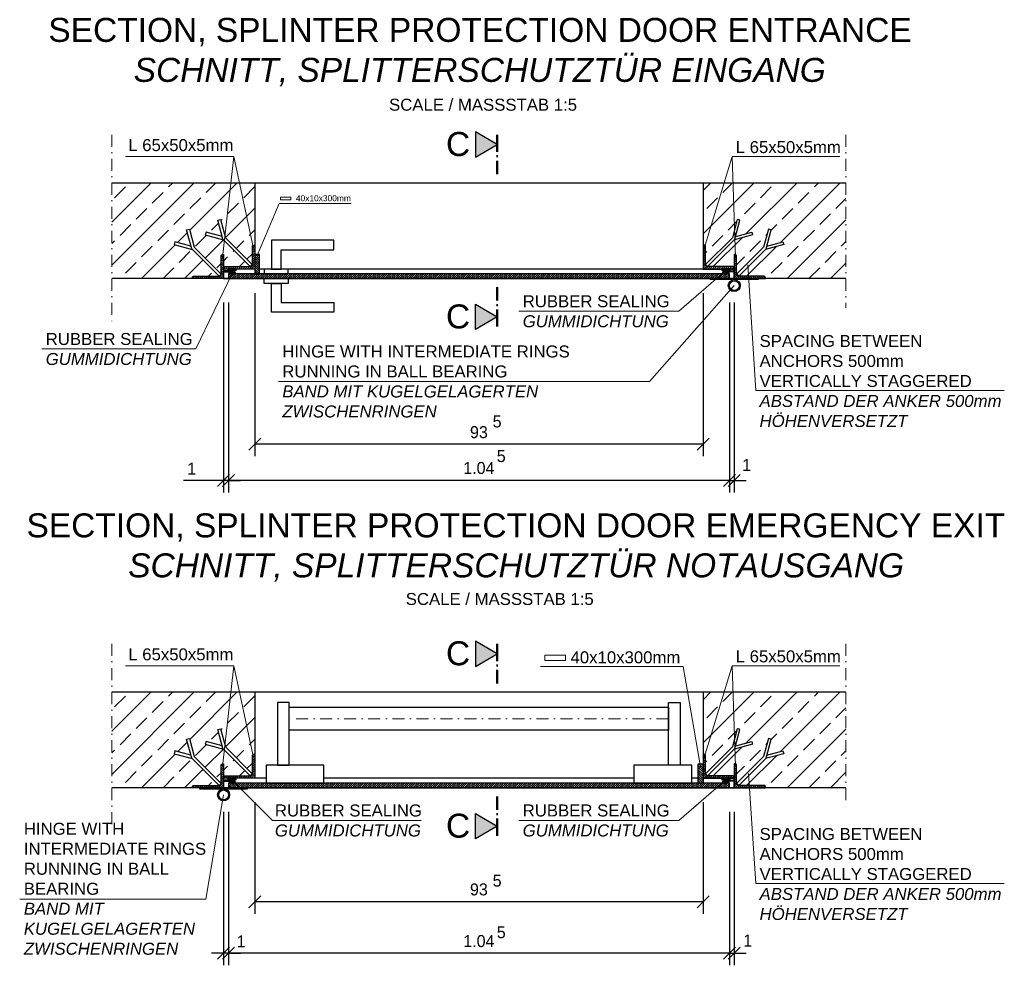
# Model space of a CAD drawing. Header units: millimetres. Extents: x -6179 to 18141, y -8419 to 8561.
# Tile 579 of 579: x 15046 to 17099, y -1994 to -23. Entities that reach past the tile are written whole.
import ezdxf

# ---------------------------------------------------------------- set-up
doc = ezdxf.new("R2010")
doc.units = ezdxf.units.MM
doc.linetypes.add('ACAD_ISO10W100', pattern=[18, 12, -3, 0, -3])
doc.linetypes.add('DASHDOT', pattern=[1, 0.5, -0.25, 0, -0.25])
doc.layers.add('Bemaßung', color=7, linetype='Continuous', lineweight=9)
doc.layers.add('Dübel', color=7, linetype='Continuous', lineweight=9)
for name, color, linetype in [('Beschriftung', 7, 'Continuous'), ('POL_Bema', 7, 'Continuous'), ('Text', 7, 'Continuous')]:
    doc.layers.add(name, color=color, linetype=linetype)
doc.styles.add('Arial_Standard', font='arial.ttf')
doc.styles.add('LBB3.5M1000', font='isocp.shx', dxfattribs={"height": 3.5})
doc.dimstyles.new('DIN', dxfattribs={"dimtxt": 2.5, "dimasz": 2.5, "dimexe": 1.25, "dimexo": 0.625, "dimtad": 1, "dimtih": 1, "dimdec": 4, "dimdsep": 46, "dimlunit": 6, "dimtxsty": 'Standard', "dimcen": 2.5, "dimadec": 0, "dimazin": 0, "dimtfac": 1, "dimtdec": 4, "dimtmove": 0, "dimatfit": 3, "dimfxl": 0, "dimtvp": 1, "dimtolj": 1, "dimtzin": 0, "dimarcsym": 0})
pattern_1 = [(315, (17467.4546, 3915.0405), (2.245064, 2.245064), [])]
pattern_2 = [(45, (17467.4546, 3915.0405), (-2.245064, 2.245064), [])]
pattern_3 = [(135, (0, 122.7399), (-1.12253202, -1.12253202), [])]
pattern_4 = [(315, (17467.4546, 2853.5145), (2.245064, 2.245064), [])]
pattern_5 = [(45, (17467.4546, 2853.5145), (-2.245064, 2.245064), [])]
pattern_6 = [(135, (0, -938.7861), (-1.12253202, -1.12253202), [])]

# ---------------------------------------------------------------- blocks, each defined once
blk = doc.blocks.new('_Oblique')
at = {"layer": 'POL_Bema', "color": 0, "lineweight": -2}
blk.add_line((-0.5, -0.5), (0.5, 0.5), dxfattribs=at)
blk = doc.blocks.new('*D87')
at = {"layer": 'Bemaßung', "color": 0, "lineweight": -2}
for p, q in [((15536.2, -592.3), (15536.2, -932.3)), ((16471.2, -592.3), (16471.2, -932.3)), ((16471.2, -907.3), (15536.2, -907.3))]:
    blk.add_line(p, q, dxfattribs=at)
at = {"layer": 'DEFPOINTS', "color": 0}
for p in [(15536.2, -542.3), (16471.2, -542.3), (15536.2, -907.3)]:
    blk.add_point(p, dxfattribs=at)
at = {"layer": 'Bemaßung', "color": 0, "lineweight": -2, "xscale": 25, "yscale": 25, "zscale": 25, "rotation": 180}
blk.add_blockref('_Oblique', (15536.2, -907.3), dxfattribs=at)
at = {"layer": 'Bemaßung', "color": 0, "lineweight": -2, "xscale": 25, "yscale": 25, "zscale": 25}
blk.add_blockref('_Oblique', (16471.2, -907.3), dxfattribs=at)
at = {"layer": 'Bemaßung', "color": 0, "insert": (16003.7, -882.4), "char_height": 25, "attachment_point": 5}
blk.add_mtext('\\A1;93', dxfattribs=at)
blk = doc.blocks.new('*D88')
at = {"layer": 'Bemaßung', "color": 0, "lineweight": -2}
for p, q in [((15481.2, -612.3), (15481.2, -1008.2)), ((16526.2, -612.3), (16526.2, -1008.2)), ((16526.2, -983.2), (15481.2, -983.2))]:
    blk.add_line(p, q, dxfattribs=at)
at = {"layer": 'DEFPOINTS', "color": 0}
for p in [(15481.2, -562.3), (16526.2, -562.3), (15481.2, -983.2)]:
    blk.add_point(p, dxfattribs=at)
at = {"layer": 'Bemaßung', "color": 0, "lineweight": -2, "xscale": 25, "yscale": 25, "zscale": 25, "rotation": 180}
blk.add_blockref('_Oblique', (15481.2, -983.2), dxfattribs=at)
at = {"layer": 'Bemaßung', "color": 0, "lineweight": -2, "xscale": 25, "yscale": 25, "zscale": 25}
blk.add_blockref('_Oblique', (16526.2, -983.2), dxfattribs=at)
at = {"layer": 'Bemaßung', "color": 0, "insert": (16003.7, -957.1), "char_height": 25, "attachment_point": 5}
blk.add_mtext('\\A1;1.04', dxfattribs=at)
blk = doc.blocks.new('*D89')
at = {"layer": 'Bemaßung', "color": 0, "lineweight": -2}
for p, q in [((15471.2, -612.3), (15471.2, -1008.2)), ((15481.2, -612.3), (15481.2, -1008.2)), ((15471.2, -983.2), (15387.9, -983.2)), ((15481.2, -983.2), (15471.2, -983.2)), ((15481.2, -983.2), (15506.2, -983.2))]:
    blk.add_line(p, q, dxfattribs=at)
at = {"layer": 'DEFPOINTS', "color": 0}
for p in [(15471.2, -562.3), (15481.2, -562.3), (15471.2, -983.2)]:
    blk.add_point(p, dxfattribs=at)
at = {"layer": 'Bemaßung', "color": 0, "lineweight": -2, "xscale": 25, "yscale": 25, "zscale": 25}
blk.add_blockref('_Oblique', (15471.2, -983.2), dxfattribs=at)
at = {"layer": 'Bemaßung', "color": 0, "lineweight": -2, "xscale": 25, "yscale": 25, "zscale": 25, "rotation": 180}
blk.add_blockref('_Oblique', (15481.2, -983.2), dxfattribs=at)
at = {"layer": 'Bemaßung', "color": 0, "insert": (15404.6, -958.2), "char_height": 25, "attachment_point": 5}
blk.add_mtext('\\A1;1', dxfattribs=at)
blk = doc.blocks.new('*D90')
at = {"layer": 'Bemaßung', "color": 0, "lineweight": -2}
for p, q in [((16526.2, -612.3), (16526.2, -1008.2)), ((16536.2, -612.3), (16536.2, -1008.2)), ((16526.2, -983.2), (16501.2, -983.2)), ((16526.2, -983.2), (16536.2, -983.2)), ((16536.2, -983.2), (16561.2, -983.2))]:
    blk.add_line(p, q, dxfattribs=at)
at = {"layer": 'DEFPOINTS', "color": 0}
for p in [(16526.2, -562.3), (16536.2, -562.3), (16536.2, -983.2)]:
    blk.add_point(p, dxfattribs=at)
at = {"layer": 'Bemaßung', "color": 0, "lineweight": -2, "xscale": 25, "yscale": 25, "zscale": 25}
blk.add_blockref('_Oblique', (16526.2, -983.2), dxfattribs=at)
at = {"layer": 'Bemaßung', "color": 0, "lineweight": -2, "xscale": 25, "yscale": 25, "zscale": 25, "rotation": 180}
blk.add_blockref('_Oblique', (16536.2, -983.2), dxfattribs=at)
at = {"layer": 'Bemaßung', "color": 0, "insert": (16562, -950.8), "char_height": 25, "attachment_point": 5}
blk.add_mtext('\\A1;1', dxfattribs=at)
blk = doc.blocks.new('*D92')
at = {"layer": 'Bemaßung', "color": 0, "lineweight": -2}
for p, q in [((15536.2, -1653.8), (15536.2, -1886.2)), ((16471.2, -1653.8), (16471.2, -1886.2)), ((16471.2, -1861.2), (15536.2, -1861.2))]:
    blk.add_line(p, q, dxfattribs=at)
at = {"layer": 'DEFPOINTS', "color": 0}
for p in [(15536.2, -1603.8), (16471.2, -1603.8), (15536.2, -1861.2)]:
    blk.add_point(p, dxfattribs=at)
at = {"layer": 'Bemaßung', "color": 0, "lineweight": -2, "xscale": 25, "yscale": 25, "zscale": 25, "rotation": 180}
blk.add_blockref('_Oblique', (15536.2, -1861.2), dxfattribs=at)
at = {"layer": 'Bemaßung', "color": 0, "lineweight": -2, "xscale": 25, "yscale": 25, "zscale": 25}
blk.add_blockref('_Oblique', (16471.2, -1861.2), dxfattribs=at)
at = {"layer": 'Bemaßung', "color": 0, "insert": (16003.7, -1835.5), "char_height": 25, "attachment_point": 5}
blk.add_mtext('\\A1;93', dxfattribs=at)
blk = doc.blocks.new('*D93')
at = {"layer": 'Bemaßung', "color": 0, "lineweight": -2}
for p, q in [((15481.2, -1673.8), (15481.2, -1993.5)), ((16526.2, -1673.8), (16526.2, -1993.5)), ((16526.2, -1968.5), (15481.2, -1968.5))]:
    blk.add_line(p, q, dxfattribs=at)
at = {"layer": 'DEFPOINTS', "color": 0}
for p in [(15481.2, -1623.8), (16526.2, -1623.8), (15481.2, -1968.5)]:
    blk.add_point(p, dxfattribs=at)
at = {"layer": 'Bemaßung', "color": 0, "lineweight": -2, "xscale": 25, "yscale": 25, "zscale": 25, "rotation": 180}
blk.add_blockref('_Oblique', (15481.2, -1968.5), dxfattribs=at)
at = {"layer": 'Bemaßung', "color": 0, "lineweight": -2, "xscale": 25, "yscale": 25, "zscale": 25}
blk.add_blockref('_Oblique', (16526.2, -1968.5), dxfattribs=at)
at = {"layer": 'Bemaßung', "color": 0, "insert": (16003.7, -1943.2), "char_height": 25, "attachment_point": 5}
blk.add_mtext('\\A1;1.04', dxfattribs=at)
blk = doc.blocks.new('*D94')
at = {"layer": 'Bemaßung', "color": 0, "lineweight": -2}
for p, q in [((15471.2, -1673.8), (15471.2, -1993.5)), ((15481.2, -1673.8), (15481.2, -1993.5)), ((15471.2, -1968.5), (15446.2, -1968.5)), ((15481.2, -1968.5), (15471.2, -1968.5)), ((15481.2, -1968.5), (15506.2, -1968.5))]:
    blk.add_line(p, q, dxfattribs=at)
at = {"layer": 'DEFPOINTS', "color": 0}
for p in [(15471.2, -1623.8), (15481.2, -1623.8), (15471.2, -1968.5)]:
    blk.add_point(p, dxfattribs=at)
at = {"layer": 'Bemaßung', "color": 0, "lineweight": -2, "xscale": 25, "yscale": 25, "zscale": 25}
blk.add_blockref('_Oblique', (15471.2, -1968.5), dxfattribs=at)
at = {"layer": 'Bemaßung', "color": 0, "lineweight": -2, "xscale": 25, "yscale": 25, "zscale": 25, "rotation": 180}
blk.add_blockref('_Oblique', (15481.2, -1968.5), dxfattribs=at)
at = {"layer": 'Bemaßung', "color": 0, "insert": (15507.9, -1943.7), "char_height": 25, "attachment_point": 5}
blk.add_mtext('\\A1;1', dxfattribs=at)
blk = doc.blocks.new('*D91')
at = {"layer": 'Bemaßung', "color": 0, "lineweight": -2}
for p, q in [((16526.2, -1673.8), (16526.2, -1993.5)), ((16536.2, -1673.8), (16536.2, -1993.5)), ((16526.2, -1968.5), (16501.2, -1968.5)), ((16526.2, -1968.5), (16536.2, -1968.5)), ((16536.2, -1968.5), (16561.2, -1968.5))]:
    blk.add_line(p, q, dxfattribs=at)
at = {"layer": 'DEFPOINTS', "color": 0}
for p in [(16526.2, -1623.8), (16536.2, -1623.8), (16536.2, -1968.5)]:
    blk.add_point(p, dxfattribs=at)
at = {"layer": 'Bemaßung', "color": 0, "lineweight": -2, "xscale": 25, "yscale": 25, "zscale": 25}
blk.add_blockref('_Oblique', (16526.2, -1968.5), dxfattribs=at)
at = {"layer": 'Bemaßung', "color": 0, "lineweight": -2, "xscale": 25, "yscale": 25, "zscale": 25, "rotation": 180}
blk.add_blockref('_Oblique', (16536.2, -1968.5), dxfattribs=at)
at = {"layer": 'Bemaßung', "color": 0, "insert": (16564.4, -1941.9), "char_height": 25, "attachment_point": 5}
blk.add_mtext('\\A1;1', dxfattribs=at)

msp = doc.modelspace()

# ---------------------------------------------------------------- hatches: boundary and pattern name
at = {"lineweight": 13}
h = msp.add_hatch(dxfattribs=at)
h.set_pattern_fill('ANSI33', color=256, scale=10, style=0)
h.set_pattern_definition([(45, (0, 122.74), (-44.90128, 44.90128), []), (45, (44.9, 122.74), (-44.90128, 44.90128), [31.75, -15.875])])
h.paths.add_polyline_path([(15369.62417, -485.27595), (15403.24211, -494.28384), (15394.23421, -460.66591), (15400.02976, -459.11299), (15410.17447, -496.97357), (15466.17461, -552.97371), (15461.93197, -557.21635), (15405.93183, -501.21621), (15368.07126, -491.0715)], flags=16)
h.paths.add_polyline_path([(15433.07126, -471.0715), (15434.62417, -465.27595), (15468.24211, -474.28384), (15459.23421, -440.66591), (15465.02976, -439.11299), (15475.17447, -476.97357), (15531.17461, -532.97371), (15526.93197, -537.21635), (15470.93183, -481.21621)], flags=16)
h.paths.add_polyline_path([(16637.82555, -485.27595), (16639.37847, -491.0715), (16601.51789, -501.21621), (16545.51776, -557.21635), (16541.27512, -552.97371), (16597.27525, -496.97357), (16607.41996, -459.11299), (16613.21552, -460.66591), (16604.20762, -494.28384)], flags=16)
h.paths.add_polyline_path([(16574.37847, -471.0715), (16536.51789, -481.21621), (16480.51776, -537.21635), (16476.27512, -532.97371), (16532.27525, -476.97357), (16542.41996, -439.11299), (16548.21552, -440.66591), (16539.20762, -474.28384), (16572.82555, -465.27595)], flags=16)
edge = h.paths.add_edge_path()
edge.add_line((15533.72486, -492.2666), (15536.22486, -492.2666))
edge.add_line((15536.22486, -492.2666), (15536.22486, -362.2666))
edge.add_line((15536.22486, -362.2666), (15238.25641, -362.2666))
edge.add_line((15238.25641, -362.2666), (15238.25641, -562.2666))
edge.add_line((15238.25641, -562.2666), (15406.22486, -562.2666))
edge.add_line((15406.22486, -562.2666), (15406.22486, -559.7666))
edge.add_arc((15408.72486, -559.7666), 2.5, 90, 180, ccw=False)
edge.add_line((15408.72486, -557.2666), (15461.22486, -557.2666))
edge.add_arc((15461.22486, -552.2666), 5, 270, 360)
edge.add_line((15466.22486, -552.2666), (15466.22486, -514.7666))
edge.add_arc((15468.72486, -514.7666), 2.5, 90, 180, ccw=False)
edge.add_line((15468.72486, -512.2666), (15471.22486, -512.2666))
edge.add_line((15471.22486, -512.2666), (15471.22486, -539.7666))
edge.add_arc((15473.72486, -539.7666), 2.5, 90, 180, ccw=False)
edge.add_line((15473.72486, -537.2666), (15526.22486, -537.2666))
edge.add_arc((15526.22486, -532.2666), 5, 270, 360)
edge.add_line((15531.22486, -532.2666), (15531.22486, -494.7666))
edge.add_arc((15533.72486, -494.7666), 2.5, 90, 180, ccw=False)
edge = h.paths.add_edge_path()
edge.add_line((16471.22486, -492.2666), (16473.72486, -492.2666))
edge.add_arc((16473.72486, -494.7666), 2.5, 0, 90, ccw=False)
edge.add_line((16476.22486, -494.7666), (16476.22486, -532.2666))
edge.add_arc((16481.22486, -532.2666), 5, 180, 270)
edge.add_line((16481.22486, -537.2666), (16533.72486, -537.2666))
edge.add_arc((16533.72486, -539.7666), 2.5, 0, 90, ccw=False)
edge.add_line((16536.22486, -539.7666), (16536.22486, -512.2666))
edge.add_line((16536.22486, -512.2666), (16538.72486, -512.2666))
edge.add_arc((16538.72486, -514.7666), 2.5, 0, 90, ccw=False)
edge.add_line((16541.22486, -514.7666), (16541.22486, -552.2666))
edge.add_arc((16546.22486, -552.2666), 5, 180, 270)
edge.add_line((16546.22486, -557.2666), (16598.72486, -557.2666))
edge.add_arc((16598.72486, -559.7666), 2.5, 0, 90, ccw=False)
edge.add_line((16601.22486, -559.7666), (16601.22486, -562.2666))
edge.add_line((16601.22486, -562.2666), (16769.19332, -562.2666))
edge.add_line((16769.19332, -562.2666), (16769.19332, -362.2666))
edge.add_line((16769.19332, -362.2666), (16471.22486, -362.2666))
edge.add_line((16471.22486, -362.2666), (16471.22486, -492.2666))
at = {"lineweight": 5}
h = msp.add_hatch(dxfattribs=at)
h.set_pattern_fill('ANSI31', color=256)
h.set_pattern_definition(pattern_2)
edge = h.paths.add_edge_path()
edge.add_line((15536.22486, -492.2666), (15536.22486, -542.2666))
edge.add_line((15536.22486, -542.2666), (15471.22486, -542.2666))
edge.add_line((15471.22486, -542.2666), (15471.22486, -539.7666))
edge.add_arc((15473.72486, -539.7666), 2.5, 90, 180, ccw=False)
edge.add_line((15473.72486, -537.2666), (15526.22486, -537.2666))
edge.add_arc((15526.22486, -532.2666), 5, 270, 360)
edge.add_line((15531.22486, -532.2666), (15531.22486, -494.7666))
edge.add_arc((15533.72486, -494.7666), 2.5, 90, 180, ccw=False)
edge.add_line((15533.72486, -492.2666), (15536.22486, -492.2666))
h = msp.add_hatch(dxfattribs=at)
h.set_pattern_fill('ANSI31', color=256)
h.set_pattern_definition(pattern_2)
edge = h.paths.add_edge_path()
edge.add_line((16471.22486, -492.2666), (16471.22486, -542.2666))
edge.add_line((16471.22486, -542.2666), (16536.22486, -542.2666))
edge.add_line((16536.22486, -542.2666), (16536.22486, -539.7666))
edge.add_arc((16533.72486, -539.7666), 2.5, 720, 810)
edge.add_line((16533.72486, -537.2666), (16481.22486, -537.2666))
edge.add_arc((16481.22486, -532.2666), 5, 540, 630, ccw=False)
edge.add_line((16476.22486, -532.2666), (16476.22486, -494.7666))
edge.add_arc((16473.72486, -494.7666), 2.5, 720, 810)
edge.add_line((16473.72486, -492.2666), (16471.22486, -492.2666))
h = msp.add_hatch(dxfattribs=at)
h.set_pattern_fill('ANSI31', color=256, angle=-90)
h.set_pattern_definition(pattern_1)
edge = h.paths.add_edge_path()
edge.add_line((15471.22486, -512.2666), (15471.22486, -562.2666))
edge.add_line((15471.22486, -562.2666), (15406.22486, -562.2666))
edge.add_line((15406.22486, -562.2666), (15406.22486, -559.7666))
edge.add_arc((15408.72486, -559.7666), 2.5, 90, 180, ccw=False)
edge.add_line((15408.72486, -557.2666), (15461.22486, -557.2666))
edge.add_arc((15461.22486, -552.2666), 5, 270, 360)
edge.add_line((15466.22486, -552.2666), (15466.22486, -514.7666))
edge.add_arc((15468.72486, -514.7666), 2.5, 90, 180, ccw=False)
edge.add_line((15468.72486, -512.2666), (15471.22486, -512.2666))
h = msp.add_hatch(dxfattribs=at)
h.set_pattern_fill('ANSI31', color=256, angle=90)
h.set_pattern_definition([(135, (0, 122.74), (-2.245064, -2.245064), [])])
h.paths.add_polyline_path([(15536.22486, -552.2666), (15546.22486, -552.2666), (15546.22486, -512.2666), (15536.22486, -512.2666)])
h = msp.add_hatch(dxfattribs=at)
h.set_pattern_fill('ANSI31', color=256, angle=-90)
h.set_pattern_definition(pattern_1)
edge = h.paths.add_edge_path()
edge.add_line((16536.22486, -512.2666), (16536.22486, -562.2666))
edge.add_line((16536.22486, -562.2666), (16601.22486, -562.2666))
edge.add_line((16601.22486, -562.2666), (16601.22486, -559.7666))
edge.add_arc((16598.72486, -559.7666), 2.5, 720, 810)
edge.add_line((16598.72486, -557.2666), (16546.22486, -557.2666))
edge.add_arc((16546.22486, -552.2666), 5, 540, 630, ccw=False)
edge.add_line((16541.22486, -552.2666), (16541.22486, -514.7666))
edge.add_arc((16538.72486, -514.7666), 2.5, 720, 810)
edge.add_line((16538.72486, -512.2666), (16536.22486, -512.2666))
h = msp.add_hatch(dxfattribs=at)
h.set_pattern_fill('ANSI31', color=256, scale=0.5, angle=90)
h.set_pattern_definition(pattern_3)
h.paths.add_polyline_path([(15471.22486, -548.2666), (15491.22486, -548.2666), (15491.22486, -546.2666), (15471.22486, -546.2666)])
h = msp.add_hatch(dxfattribs=at)
h.set_pattern_fill('ANSI31', color=256)
h.set_pattern_definition([(45, (0, 122.74), (-2.245064, 2.245064), [])])
h.paths.add_polyline_path([(15481.22486, -562.2666), (16526.22486, -562.2666), (16526.22486, -552.2666), (15481.22486, -552.2666)])
h = msp.add_hatch(dxfattribs=at)
h.set_pattern_fill('ANSI31', color=256, scale=0.5, angle=90)
h.set_pattern_definition(pattern_3)
h.paths.add_polyline_path([(16536.22486, -548.2666), (16516.22486, -548.2666), (16516.22486, -546.2666), (16536.22486, -546.2666)])
at = {"lineweight": 9}
h = msp.add_hatch(dxfattribs=at)
h.set_pattern_fill('ANSI33', color=256, scale=10, style=0)
h.set_pattern_definition([(45, (0, -938.786), (-44.90128, 44.90128), []), (45, (44.9, -938.786), (-44.90128, 44.90128), [31.75, -15.875])])
h.paths.add_polyline_path([(15369.62417, -1546.80193), (15403.24211, -1555.80983), (15394.23421, -1522.19189), (15400.02976, -1520.63898), (15410.17447, -1558.49955), (15466.17461, -1614.49969), (15461.93197, -1618.74233), (15405.93183, -1562.7422), (15368.07126, -1552.59748)], flags=16)
h.paths.add_polyline_path([(15433.07126, -1532.59748), (15434.62417, -1526.80193), (15468.24211, -1535.80983), (15459.23421, -1502.19189), (15465.02976, -1500.63898), (15475.17447, -1538.49955), (15531.17461, -1594.49969), (15526.93197, -1598.74233), (15470.93183, -1542.7422)], flags=16)
h.paths.add_polyline_path([(16637.82555, -1546.80193), (16639.37847, -1552.59748), (16601.51789, -1562.7422), (16545.51776, -1618.74233), (16541.27512, -1614.49969), (16597.27525, -1558.49955), (16607.41996, -1520.63898), (16613.21552, -1522.19189), (16604.20762, -1555.80983)], flags=16)
h.paths.add_polyline_path([(16574.37847, -1532.59748), (16536.51789, -1542.7422), (16480.51776, -1598.74233), (16476.27512, -1594.49969), (16532.27525, -1538.49955), (16542.41996, -1500.63898), (16548.21552, -1502.19189), (16539.20762, -1535.80983), (16572.82555, -1526.80193)], flags=16)
edge = h.paths.add_edge_path()
edge.add_line((15533.72486, -1553.79258), (15536.22486, -1553.79258))
edge.add_line((15536.22486, -1553.79258), (15536.22486, -1423.79258))
edge.add_line((15536.22486, -1423.79258), (15238.25641, -1423.79258))
edge.add_line((15238.25641, -1423.79258), (15238.25641, -1623.79258))
edge.add_line((15238.25641, -1623.79258), (15406.22486, -1623.79258))
edge.add_line((15406.22486, -1623.79258), (15406.22486, -1621.29258))
edge.add_arc((15408.72486, -1621.29258), 2.5, 90, 180, ccw=False)
edge.add_line((15408.72486, -1618.79258), (15461.22486, -1618.79258))
edge.add_arc((15461.22486, -1613.79258), 5, 270, 360)
edge.add_line((15466.22486, -1613.79258), (15466.22486, -1576.29258))
edge.add_arc((15468.72486, -1576.29258), 2.5, 90, 180, ccw=False)
edge.add_line((15468.72486, -1573.79258), (15471.22486, -1573.79258))
edge.add_line((15471.22486, -1573.79258), (15471.22486, -1601.29258))
edge.add_arc((15473.72486, -1601.29258), 2.5, 90, 180, ccw=False)
edge.add_line((15473.72486, -1598.79258), (15526.22486, -1598.79258))
edge.add_arc((15526.22486, -1593.79258), 5, 270, 360)
edge.add_line((15531.22486, -1593.79258), (15531.22486, -1556.29258))
edge.add_arc((15533.72486, -1556.29258), 2.5, 90, 180, ccw=False)
edge = h.paths.add_edge_path()
edge.add_line((16471.22486, -1553.79258), (16473.72486, -1553.79258))
edge.add_arc((16473.72486, -1556.29258), 2.5, 0, 90, ccw=False)
edge.add_line((16476.22486, -1556.29258), (16476.22486, -1593.79258))
edge.add_arc((16481.22486, -1593.79258), 5, 180, 270)
edge.add_line((16481.22486, -1598.79258), (16533.72486, -1598.79258))
edge.add_arc((16533.72486, -1601.29258), 2.5, 0, 90, ccw=False)
edge.add_line((16536.22486, -1601.29258), (16536.22486, -1573.79258))
edge.add_line((16536.22486, -1573.79258), (16538.72486, -1573.79258))
edge.add_arc((16538.72486, -1576.29258), 2.5, 0, 90, ccw=False)
edge.add_line((16541.22486, -1576.29258), (16541.22486, -1613.79258))
edge.add_arc((16546.22486, -1613.79258), 5, 180, 270)
edge.add_line((16546.22486, -1618.79258), (16598.72486, -1618.79258))
edge.add_arc((16598.72486, -1621.29258), 2.5, 0, 90, ccw=False)
edge.add_line((16601.22486, -1621.29258), (16601.22486, -1623.79258))
edge.add_line((16601.22486, -1623.79258), (16769.19332, -1623.79258))
edge.add_line((16769.19332, -1623.79258), (16769.19332, -1423.79258))
edge.add_line((16769.19332, -1423.79258), (16471.22486, -1423.79258))
edge.add_line((16471.22486, -1423.79258), (16471.22486, -1553.79258))
at = {"lineweight": 5}
h = msp.add_hatch(dxfattribs=at)
h.set_pattern_fill('ANSI31', color=256)
h.set_pattern_definition(pattern_5)
edge = h.paths.add_edge_path()
edge.add_line((15536.22486, -1553.79258), (15536.22486, -1603.79258))
edge.add_line((15536.22486, -1603.79258), (15471.22486, -1603.79258))
edge.add_line((15471.22486, -1603.79258), (15471.22486, -1601.29258))
edge.add_arc((15473.72486, -1601.29258), 2.5, 90, 180, ccw=False)
edge.add_line((15473.72486, -1598.79258), (15526.22486, -1598.79258))
edge.add_arc((15526.22486, -1593.79258), 5, 270, 360)
edge.add_line((15531.22486, -1593.79258), (15531.22486, -1556.29258))
edge.add_arc((15533.72486, -1556.29258), 2.5, 90, 180, ccw=False)
edge.add_line((15533.72486, -1553.79258), (15536.22486, -1553.79258))
h = msp.add_hatch(dxfattribs=at)
h.set_pattern_fill('ANSI31', color=256)
h.set_pattern_definition(pattern_5)
edge = h.paths.add_edge_path()
edge.add_line((16471.22486, -1553.79258), (16471.22486, -1603.79258))
edge.add_line((16471.22486, -1603.79258), (16536.22486, -1603.79258))
edge.add_line((16536.22486, -1603.79258), (16536.22486, -1601.29258))
edge.add_arc((16533.72486, -1601.29258), 2.5, 720, 810)
edge.add_line((16533.72486, -1598.79258), (16481.22486, -1598.79258))
edge.add_arc((16481.22486, -1593.79258), 5, 540, 630, ccw=False)
edge.add_line((16476.22486, -1593.79258), (16476.22486, -1556.29258))
edge.add_arc((16473.72486, -1556.29258), 2.5, 720, 810)
edge.add_line((16473.72486, -1553.79258), (16471.22486, -1553.79258))
h = msp.add_hatch(dxfattribs=at)
h.set_pattern_fill('ANSI31', color=256, angle=-90)
h.set_pattern_definition(pattern_4)
edge = h.paths.add_edge_path()
edge.add_line((15471.22486, -1573.79258), (15471.22486, -1623.79258))
edge.add_line((15471.22486, -1623.79258), (15406.22486, -1623.79258))
edge.add_line((15406.22486, -1623.79258), (15406.22486, -1621.29258))
edge.add_arc((15408.72486, -1621.29258), 2.5, 90, 180, ccw=False)
edge.add_line((15408.72486, -1618.79258), (15461.22486, -1618.79258))
edge.add_arc((15461.22486, -1613.79258), 5, 270, 360)
edge.add_line((15466.22486, -1613.79258), (15466.22486, -1576.29258))
edge.add_arc((15468.72486, -1576.29258), 2.5, 90, 180, ccw=False)
edge.add_line((15468.72486, -1573.79258), (15471.22486, -1573.79258))
h = msp.add_hatch(dxfattribs=at)
h.set_pattern_fill('ANSI31', color=256, angle=90)
h.set_pattern_definition([(135, (0, -938.786), (-2.245064, -2.245064), [])])
h.paths.add_polyline_path([(16471.22486, -1613.79258), (16461.22486, -1613.79258), (16461.22486, -1573.79258), (16471.22486, -1573.79258)])
h = msp.add_hatch(dxfattribs=at)
h.set_pattern_fill('ANSI31', color=256, angle=-90)
h.set_pattern_definition(pattern_4)
edge = h.paths.add_edge_path()
edge.add_line((16536.22486, -1573.79258), (16536.22486, -1623.79258))
edge.add_line((16536.22486, -1623.79258), (16601.22486, -1623.79258))
edge.add_line((16601.22486, -1623.79258), (16601.22486, -1621.29258))
edge.add_arc((16598.72486, -1621.29258), 2.5, 720, 810)
edge.add_line((16598.72486, -1618.79258), (16546.22486, -1618.79258))
edge.add_arc((16546.22486, -1613.79258), 5, 540, 630, ccw=False)
edge.add_line((16541.22486, -1613.79258), (16541.22486, -1576.29258))
edge.add_arc((16538.72486, -1576.29258), 2.5, 720, 810)
edge.add_line((16538.72486, -1573.79258), (16536.22486, -1573.79258))
h = msp.add_hatch(dxfattribs=at)
h.set_pattern_fill('ANSI31', color=256, scale=0.5, angle=90)
h.set_pattern_definition(pattern_6)
h.paths.add_polyline_path([(15471.22486, -1609.79258), (15491.22486, -1609.79258), (15491.22486, -1607.79258), (15471.22486, -1607.79258)])
h = msp.add_hatch(dxfattribs=at)
h.set_pattern_fill('ANSI31', color=256)
h.set_pattern_definition([(45, (0, -938.786), (-2.245064, 2.245064), [])])
h.paths.add_polyline_path([(15481.22486, -1623.79258), (16526.22486, -1623.79258), (16526.22486, -1613.79258), (15481.22486, -1613.79258)])
h = msp.add_hatch(dxfattribs=at)
h.set_pattern_fill('ANSI31', color=256, scale=0.5, angle=90)
h.set_pattern_definition(pattern_6)
h.paths.add_polyline_path([(16536.22486, -1609.79258), (16516.22486, -1609.79258), (16516.22486, -1607.79258), (16536.22486, -1607.79258)])
at = {"layer": 'Bemaßung'}
h = msp.add_hatch(color=256, dxfattribs=at)
h.dxf.hatch_style = 1
h.paths.add_polyline_path([(15996.28982, -309.03709), (16042.0758, -282.60255), (15996.28982, -256.168)])
h = msp.add_hatch(color=256, dxfattribs=at)
h.dxf.hatch_style = 1
h.paths.add_polyline_path([(15996.28982, -615.49611), (16042.0758, -641.93066), (15996.28982, -668.3652)])
h = msp.add_hatch(color=256, dxfattribs=at)
h.dxf.hatch_style = 1
h.paths.add_polyline_path([(15996.28982, -1370.56307), (16042.0758, -1344.12853), (15996.28982, -1317.69398)])
h = msp.add_hatch(color=256, dxfattribs=at)
h.dxf.hatch_style = 1
h.paths.add_polyline_path([(15996.28982, -1677.02209), (16042.0758, -1703.45664), (15996.28982, -1729.89119)])

# ---------------------------------------------------------------- linework, layer by layer
at = {"linetype": 'ACAD_ISO10W100', "lineweight": 50, "ltscale": 3}
for p, q in [((16042.0758, -262.2666), (16042.0758, -344.33777)), ((16042.0758, -662.2666), (16042.0758, -580.19543)), ((16042.0758, -1323.79258), (16042.0758, -1405.86376)), ((16042.0758, -1723.79258), (16042.0758, -1641.72141))]:
    msp.add_line(p, q, dxfattribs=at)
for p, q in [((15238.25641, -362.2666), (16769.19332, -362.2666)), ((15536.22486, -362.2666), (15536.22486, -542.2666)), ((16471.22486, -362.2666), (16471.22486, -542.2666)), ((16769.19332, -562.2666), (15238.25641, -562.2666)), ((15238.25641, -1423.79258), (16769.19332, -1423.79258)), ((15536.22486, -1423.79258), (15536.22486, -1603.79258)), ((16471.22486, -1423.79258), (16471.22486, -1603.79258)), ((16769.19332, -1623.79258), (15238.25641, -1623.79258))]:
    msp.add_line(p, q)
at = {"lineweight": 50}
for p, q in [((15481.22486, -548.32398), (15491.22486, -548.32398)), ((15491.22486, -546.1215), (15491.22486, -542.32889)), ((16516.22486, -546.1215), (16516.22486, -542.32889)), ((16526.22486, -548.32398), (16516.22486, -548.32398)), ((15481.22486, -1609.84996), (15491.22486, -1609.84996)), ((15491.22486, -1607.64748), (15491.22486, -1603.85487)), ((16516.22486, -1607.64748), (16516.22486, -1603.85487)), ((16526.22486, -1609.84996), (16516.22486, -1609.84996))]:
    msp.add_line(p, q, dxfattribs=at)
for points in [[(16042.0758, -282.60255), (15996.28982, -256.168), (15996.28982, -309.03709)], [(15536.22486, -552.2666), (15546.22486, -552.2666), (15546.22486, -512.2666), (15536.22486, -512.2666)], [(15471.22486, -548.2666), (15491.22486, -548.2666), (15491.22486, -546.2666), (15471.22486, -546.2666)], [(15481.22486, -562.2666), (16526.22486, -562.2666), (16526.22486, -552.2666), (15481.22486, -552.2666)], [(15556.22486, -552.2666), (15606.22486, -552.2666), (15606.22486, -542.2666), (15556.22486, -542.2666)], [(16536.22486, -548.2666), (16516.22486, -548.2666), (16516.22486, -546.2666), (16536.22486, -546.2666)], [(15556.22486, -562.2666), (15606.22486, -562.2666), (15606.22486, -572.2666), (15556.22486, -572.2666)], [(16536.22486, -564.2666), (16486.22486, -564.2666), (16486.22486, -562.2666), (16536.22486, -562.2666)], [(16586.22486, -564.2666), (16536.22486, -564.2666), (16536.22486, -562.2666), (16586.22486, -562.2666)], [(16042.0758, -641.93066), (15996.28982, -668.3652), (15996.28982, -615.49611)], [(16042.0758, -1344.12853), (15996.28982, -1317.69398), (15996.28982, -1370.56307)], [(15608.12774, -1445.52857), (15583.97774, -1445.52857), (15583.97774, -1576.25777), (15608.12774, -1576.25777)], [(15608.12774, -1455.40351), (16399.32199, -1455.40351), (16399.32199, -1503.70186), (15608.12774, -1503.70186)], [(16399.32199, -1445.52857), (16423.47199, -1445.52857), (16423.47199, -1576.25777), (16399.32199, -1576.25777)], [(15559.82774, -1613.79258), (15680.57774, -1613.79258), (15680.57774, -1576.25777), (15559.82774, -1576.25777)], [(16326.87199, -1613.79258), (16447.62199, -1613.79258), (16447.62199, -1576.25777), (16326.87199, -1576.25777)], [(16471.22486, -1613.79258), (16461.22486, -1613.79258), (16461.22486, -1573.79258), (16471.22486, -1573.79258)], [(15471.22486, -1609.79258), (15491.22486, -1609.79258), (15491.22486, -1607.79258), (15471.22486, -1607.79258)], [(15481.22486, -1623.79258), (16526.22486, -1623.79258), (16526.22486, -1613.79258), (15481.22486, -1613.79258)], [(16536.22486, -1609.79258), (16516.22486, -1609.79258), (16516.22486, -1607.79258), (16536.22486, -1607.79258)], [(15421.22486, -1625.79258), (15471.22486, -1625.79258), (15471.22486, -1623.79258), (15421.22486, -1623.79258)], [(15471.22486, -1625.79258), (15521.22486, -1625.79258), (15521.22486, -1623.79258), (15471.22486, -1623.79258)], [(16042.0758, -1703.45664), (15996.28982, -1729.89119), (15996.28982, -1677.02209)]]:
    msp.add_lwpolyline(points, close=True)
for points in [[(15469.79502, -480.0794), (15459.23421, -440.66591), (15465.02976, -439.11299), (15475.17447, -476.97357)], [(16537.65471, -480.0794), (16548.21552, -440.66591), (16542.41996, -439.11299), (16532.27525, -476.97357)], [(15404.79502, -500.0794), (15394.23421, -460.66591), (15400.02976, -459.11299), (15410.17447, -496.97357)], [(15468.24211, -474.28384), (15434.62417, -465.27595), (15433.07126, -471.0715), (15470.93183, -481.21621)], [(16539.20762, -474.28384), (16572.82555, -465.27595), (16574.37847, -471.0715), (16536.51789, -481.21621)], [(16602.65471, -500.0794), (16613.21552, -460.66591), (16607.41996, -459.11299), (16597.27525, -496.97357)], [(15403.24211, -494.28384), (15369.62417, -485.27595), (15368.07126, -491.0715), (15405.93183, -501.21621)], [(15469.79502, -480.0794), (15526.93197, -537.21635), (15531.17461, -532.97371), (15475.17447, -476.97357)], [(15591.22486, -482.2666), (15571.22486, -482.2666), (15571.22486, -542.2666), (15591.22486, -542.2666), (15591.22486, -502.2666), (15701.22486, -502.2666), (15701.22486, -482.2666), (15571.22486, -482.2666), (15571.22486, -502.2666)], [(16537.65471, -480.0794), (16480.51776, -537.21635), (16476.27512, -532.97371), (16532.27525, -476.97357)], [(16604.20762, -494.28384), (16637.82555, -485.27595), (16639.37847, -491.0715), (16601.51789, -501.21621)], [(15404.79502, -500.0794), (15461.93197, -557.21635), (15466.17461, -552.97371), (15410.17447, -496.97357)], [(16602.65471, -500.0794), (16545.51776, -557.21635), (16541.27512, -552.97371), (16597.27525, -496.97357)], [(15536.22486, -542.2666), (15471.22486, -542.2666), (15471.22486, -562.2666), (16536.22486, -562.2666), (16536.22486, -542.2666), (15546.22486, -542.2666)], [(15591.22486, -632.2666), (15571.22486, -632.2666), (15571.22486, -572.2666), (15591.22486, -572.2666), (15591.22486, -612.2666), (15701.22486, -612.2666), (15701.22486, -632.2666), (15571.22486, -632.2666), (15571.22486, -612.2666)], [(15469.79502, -1541.60538), (15459.23421, -1502.19189), (15465.02976, -1500.63898), (15475.17447, -1538.49955)], [(16537.65471, -1541.60538), (16548.21552, -1502.19189), (16542.41996, -1500.63898), (16532.27525, -1538.49955)], [(15404.79502, -1561.60538), (15394.23421, -1522.19189), (15400.02976, -1520.63898), (15410.17447, -1558.49955)], [(15468.24211, -1535.80983), (15434.62417, -1526.80193), (15433.07126, -1532.59748), (15470.93183, -1542.7422)], [(15469.79502, -1541.60538), (15526.93197, -1598.74233), (15531.17461, -1594.49969), (15475.17447, -1538.49955)], [(16537.65471, -1541.60538), (16480.51776, -1598.74233), (16476.27512, -1594.49969), (16532.27525, -1538.49955)], [(16539.20762, -1535.80983), (16572.82555, -1526.80193), (16574.37847, -1532.59748), (16536.51789, -1542.7422)], [(16602.65471, -1561.60538), (16613.21552, -1522.19189), (16607.41996, -1520.63898), (16597.27525, -1558.49955)], [(15403.24211, -1555.80983), (15369.62417, -1546.80193), (15368.07126, -1552.59748), (15405.93183, -1562.7422)], [(15404.79502, -1561.60538), (15461.93197, -1618.74233), (15466.17461, -1614.49969), (15410.17447, -1558.49955)], [(16602.65471, -1561.60538), (16545.51776, -1618.74233), (16541.27512, -1614.49969), (16597.27525, -1558.49955)], [(16604.20762, -1555.80983), (16637.82555, -1546.80193), (16639.37847, -1552.59748), (16601.51789, -1562.7422)], [(15536.22486, -1603.79258), (15471.22486, -1603.79258), (15471.22486, -1623.79258), (16536.22486, -1623.79258), (16536.22486, -1603.79258), (16471.22486, -1603.79258)], [(15559.82774, -1603.79258), (15536.22486, -1603.79258)], [(16326.87199, -1603.79258), (15680.57774, -1603.79258)], [(16461.22486, -1603.79258), (16447.62199, -1603.79258)]]:
    msp.add_lwpolyline(points)
for points in [[(15536.22486, -492.2666), (15536.22486, -542.2666), (15471.22486, -542.2666), (15471.22486, -539.7666, -0.4142135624), (15473.72486, -537.2666), (15526.22486, -537.2666, 0.4142135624), (15531.22486, -532.2666), (15531.22486, -494.7666, -0.4142135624), (15533.72486, -492.2666)], [(16471.22486, -492.2666), (16471.22486, -542.2666), (16536.22486, -542.2666), (16536.22486, -539.7666, 0.4142135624), (16533.72486, -537.2666), (16481.22486, -537.2666, -0.4142135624), (16476.22486, -532.2666), (16476.22486, -494.7666, 0.4142135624), (16473.72486, -492.2666)], [(15471.22486, -512.2666), (15471.22486, -562.2666), (15406.22486, -562.2666), (15406.22486, -559.7666, -0.4142135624), (15408.72486, -557.2666), (15461.22486, -557.2666, 0.4142135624), (15466.22486, -552.2666), (15466.22486, -514.7666, -0.4142135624), (15468.72486, -512.2666)], [(16536.22486, -512.2666), (16536.22486, -562.2666), (16601.22486, -562.2666), (16601.22486, -559.7666, 0.4142135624), (16598.72486, -557.2666), (16546.22486, -557.2666, -0.4142135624), (16541.22486, -552.2666), (16541.22486, -514.7666, 0.4142135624), (16538.72486, -512.2666)], [(15536.22486, -1553.79258), (15536.22486, -1603.79258), (15471.22486, -1603.79258), (15471.22486, -1601.29258, -0.4142135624), (15473.72486, -1598.79258), (15526.22486, -1598.79258, 0.4142135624), (15531.22486, -1593.79258), (15531.22486, -1556.29258, -0.4142135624), (15533.72486, -1553.79258)], [(16471.22486, -1553.79258), (16471.22486, -1603.79258), (16536.22486, -1603.79258), (16536.22486, -1601.29258, 0.4142135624), (16533.72486, -1598.79258), (16481.22486, -1598.79258, -0.4142135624), (16476.22486, -1593.79258), (16476.22486, -1556.29258, 0.4142135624), (16473.72486, -1553.79258)], [(15471.22486, -1573.79258), (15471.22486, -1623.79258), (15406.22486, -1623.79258), (15406.22486, -1621.29258, -0.4142135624), (15408.72486, -1618.79258), (15461.22486, -1618.79258, 0.4142135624), (15466.22486, -1613.79258), (15466.22486, -1576.29258, -0.4142135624), (15468.72486, -1573.79258)], [(16536.22486, -1573.79258), (16536.22486, -1623.79258), (16601.22486, -1623.79258), (16601.22486, -1621.29258, 0.4142135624), (16598.72486, -1618.79258), (16546.22486, -1618.79258, -0.4142135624), (16541.22486, -1613.79258), (16541.22486, -1576.29258, 0.4142135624), (16538.72486, -1573.79258)]]:
    msp.add_lwpolyline(points, format="xyb", close=True)
for points in [[(15481.22486, -546.2666), (15481.22486, -542.32889), (15495.8576, -542.32889), (15495.8576, -546.2666)], [(16526.22486, -546.2666), (16526.22486, -542.32889), (16511.59212, -542.32889), (16511.59212, -546.2666)], [(15481.22486, -1607.79258), (15481.22486, -1603.85487), (15495.8576, -1603.85487), (15495.8576, -1607.79258)], [(16526.22486, -1607.79258), (16526.22486, -1603.85487), (16511.59212, -1603.85487), (16511.59212, -1607.79258)]]:
    msp.add_lwpolyline(points, dxfattribs=at)
for centre, radius in [((16536.22486, -576.7666), 12.5), ((16536.22486, -576.7666), 10.20286), ((15471.22486, -1638.29258), 12.5), ((15471.22486, -1638.29258), 10.20286)]:
    msp.add_circle(centre, radius)
for points in [[(15486.22486, -548.32398), (15486.64604, -551.04823), (15488.24358, -551.75798), (15490.57335, -552.17941), (15492.21528, -551.73581), (15494.3897, -550.20535), (15494.16776, -547.96515), (15492.65899, -546.61216), (15491.01706, -546.07982), (15485.60326, -546.14639), (15481.21004, -546.23512)], [(16521.22486, -548.32398), (16520.80369, -551.04823), (16519.20615, -551.75798), (16516.87637, -552.17941), (16515.23444, -551.73581), (16513.06003, -550.20535), (16513.28197, -547.96515), (16514.79073, -546.61216), (16516.43267, -546.07982), (16521.84647, -546.14639), (16526.23969, -546.23512)], [(15486.22486, -1609.84996), (15486.64604, -1612.57421), (15488.24358, -1613.28396), (15490.57335, -1613.7054), (15492.21528, -1613.26179), (15494.3897, -1611.73134), (15494.16776, -1609.49114), (15492.65899, -1608.13815), (15491.01706, -1607.60581), (15485.60326, -1607.67237), (15481.21004, -1607.7611)], [(16521.22486, -1609.84996), (16520.80369, -1612.57421), (16519.20615, -1613.28396), (16516.87637, -1613.7054), (16515.23444, -1613.26179), (16513.06003, -1611.73134), (16513.28197, -1609.49114), (16514.79073, -1608.13815), (16516.43267, -1607.60581), (16521.84647, -1607.67237), (16526.23969, -1607.7611)]]:
    msp.add_spline(points, degree=3, dxfattribs=at)
at = {"layer": 'Dübel', "linetype": 'DASHDOT', "lineweight": 9, "ltscale": 50}
for p, q in [((15238.25641, -262.2666), (15238.25641, -662.2666)), ((16769.19332, -262.2666), (16769.19332, -622.96293)), ((15238.25641, -1323.79258), (15238.25641, -1723.79258)), ((16769.19332, -1323.79258), (16769.19332, -1663.81272)), ((16399.32199, -1479.55186), (15608.12774, -1479.55186))]:
    msp.add_line(p, q, dxfattribs=at)
at = {"layer": 'Text', "lineweight": 9}
for p, q in [((15492.78301, -307.75686), (15266.96781, -307.75686)), ((15492.78301, -307.75686), (15468.7725, -517.96118)), ((15492.78301, -307.75686), (15533.87837, -499.18595)), ((16531.91909, -307.75686), (16473.57136, -499.18595)), ((16531.91909, -307.75686), (16756.70889, -307.75686)), ((16531.91909, -307.75686), (16538.67722, -517.96118)), ((15587.04539, -405.55537), (15541.22486, -514.27179)), ((15737.31851, -405.55537), (15587.04539, -405.55537)), ((16581.09475, -795.48855), (16564.75644, -533.46045)), ((15413.155, -708.88228), (15489.8177, -550.41964)), ((16420.39146, -630.16207), (16514.16417, -549.45876)), ((16359.4227, -776.52875), (16536.22486, -576.7666)), ((16087.13634, -630.16207), (16420.39146, -630.16207)), ((15092.39553, -708.88228), (15413.155, -708.88228)), ((15585.75563, -776.52875), (16359.4227, -776.52875)), ((16581.09475, -795.48855), (17099.44834, -795.48855)), ((15492.78301, -1369.28284), (15266.96781, -1369.28284)), ((15492.78301, -1369.28284), (15468.7725, -1579.48716)), ((15492.78301, -1369.28284), (15533.87837, -1560.71193)), ((16429.44577, -1370.85131), (16132.4507, -1370.85131)), ((16429.44577, -1370.85131), (16465.91073, -1579.76435)), ((16531.91909, -1369.28284), (16473.57136, -1560.71193)), ((16531.91909, -1369.28284), (16756.70889, -1369.28284)), ((16531.91909, -1369.28284), (16538.67722, -1579.48716)), ((16581.09475, -1823.14472), (16565.64541, -1593.96689)), ((15573.10021, -1691.63068), (15492.9727, -1611.35866)), ((16420.39146, -1691.63068), (16514.16417, -1610.92737)), ((15434.26942, -1855.91657), (15471.22486, -1638.29258)), ((15573.10021, -1691.63068), (15883.06888, -1691.63068)), ((16087.13634, -1691.63068), (16420.39146, -1691.63068)), ((16581.09475, -1823.14472), (17099.44834, -1823.14472)), ((15046.05021, -1855.91657), (15434.26942, -1855.91657))]:
    msp.add_line(p, q, dxfattribs=at)
for points in [[(15611.38292, -392.63568), (15589.94258, -392.63568), (15589.94258, -398.12781), (15611.38292, -398.12781)], [(16184.09896, -1346.90276), (16141.21829, -1346.90276), (16141.21829, -1357.88702), (16184.09896, -1357.88702)]]:
    msp.add_lwpolyline(points, close=True, dxfattribs=at)

# ---------------------------------------------------------------- texts
at = {"layer": 'Bemaßung', "char_height": 25, "attachment_point": 5}
for insert in [(16041.74748, -860.04042), (16050.32781, -932.188), (16041.74748, -1817.11152), (16050.32781, -1924.82151)]:
    msp.add_mtext('\\A1;5', dxfattribs=dict(at, insert=insert))
at = {"layer": 'Beschriftung', "attachment_point": 1, "style": 'LBB3.5M1000'}
for s, insert, char_height, width in [('{\\fArial|b0|i0|c0|p34;SCALE / MASSSTAB 1:5}', (15816.37109, -187.19678), 25, 457.9624362), ('{\\fArial|b0|i0|c0|p34;C}', (15935.02627, -256.65478, -118.75), 50, 54.0408968), ('{\\fArial|b0|i0|c0|p34;C}', (15935.02627, -615.98289, -118.75), 50, 54.0408968), ('{\\fArial|b0|i0|c0|p34;SCALE / MASSSTAB 1:5}', (15851.14475, -1217.50874), 25, 457.9624362), ('{\\fArial|b0|i0|c0|p34;C}', (15935.02627, -1318.18076, -118.75), 50, 54.0408968), ('{\\fArial|b0|i0|c0|p34;C}', (15935.02627, -1677.50887, -118.75), 50, 54.0408968)]:
    msp.add_mtext(s, dxfattribs=dict(at, insert=insert, char_height=char_height, width=width))
at = {"layer": 'Text', "attachment_point": 4, "style": 'Arial_Standard'}
for s, insert, char_height, width in [('{\\W2.88972; }SECTION, SPLINTER PROTECTION DOOR ENTRANCE\\P{\\fArial|b0|i1|c0|p34;\\W6.0305;  \\W1;SCHNITT, SPLITTERSCHUTZTÜR EINGANG}', (15049.76436, -90.08443), 50, 1906.019856), ('L 65x50x5mm', (15272.49, -284.05731), 25, 1004.4151971), ('L 65x50x5mm', (16539.24917, -288.21435), 25, 1004.4151971), ('40x10x300mm', (15622.1133, -394.705), 12.5, 1004.4151971), ('RUBBER SEALING\\P{\\fArial|b0|i1|c0|p34;GUMMIDICHTUNG}', (16095.07934, -630.36307), 25, 1004.4151971), ('RUBBER SEALING\\P{\\fArial|b0|i1|c0|p34;GUMMIDICHTUNG}', (15100.33853, -709.08328), 25, 1004.4151971), ('SPACING BETWEEN ANCHORS 500mm\\PVERTICALLY STAGGERED\\P{\\fArial|b0|i1|c0|p34;ABSTAND DER ANKER 500mm\\PHÖHENVERSETZT}', (16589.03775, -775.76395), 25, 507.2563906), ('HINGE WITH INTERMEDIATE RINGS\\PRUNNING IN BALL BEARING\\P{\\fArial|b0|i1|c0|p34;BAND MIT KUGELGELAGERTEN\\PZWISCHENRINGEN}', (15593.69863, -776.72975), 25, 1004.4151971), ('{\\W0.539361; }SECTION, SPLINTER PROTECTION DOOR EMERGENCY EXIT\\P{\\fArial|b0|i1|c0|p34;\\W5.7363;  \\W1;SCHNITT, SPLITTERSCHUTZTÜR NOTAUSGANG}', (15049.76436, -1122.85932), 50, 2057.8033306), ('L 65x50x5mm', (15272.49, -1345.58329), 25, 1004.4151971), ('L 65x50x5mm', (16539.24917, -1349.74033), 25, 1004.4151971), ('40x10x300mm', (16194.82934, -1351.71815), 25, 1004.4151971), ('RUBBER SEALING\\P{\\fArial|b0|i1|c0|p34;GUMMIDICHTUNG}', (15578.27631, -1691.83168), 25, 1004.4151971), ('RUBBER SEALING\\P{\\fArial|b0|i1|c0|p34;GUMMIDICHTUNG}', (16095.07934, -1691.83168), 25, 1004.4151971), ('HINGE WITH INTERMEDIATE RINGS\\PRUNNING IN BALL BEARING\\P{\\fArial|b0|i1|c0|p34;BAND MIT KUGELGELAGERTEN\\PZWISCHENRINGEN}', (15054.65734, -1834.15095), 25, 384.0266826), ('SPACING BETWEEN ANCHORS 500mm\\PVERTICALLY STAGGERED\\P{\\fArial|b0|i1|c0|p34;ABSTAND DER ANKER 500mm\\PHÖHENVERSETZT}', (16589.03775, -1803.42012), 25, 507.2563906)]:
    msp.add_mtext(s, dxfattribs=dict(at, insert=insert, char_height=char_height, width=width))

# ---------------------------------------------------------------- dimensions: what is measured, and where the dimension line sits
at = {"layer": 'Bemaßung'}
for base, p1, p2, text, override, picture, middle in [((15536.22486, -907.30959), (16471.22486, -542.2666), (15536.22486, -542.2666), '93', {"dimscale": 100, "dimtxt": 0.25, "dimasz": 0.25, "dimexe": 0.25, "dimexo": 0.5, "dimgap": 0, "dimtih": 0, "dimdec": 2, "dimblk1": 'Oblique', "dimblk2": 'Oblique', "dimsah": 1, "dimtmove": 2}, '*D87', (16003.72486, -882.43106)), ((15471.22486, -983.189), (15481.22486, -562.2666), (15471.22486, -562.2666), '1', {"dimscale": 100, "dimtxt": 0.25, "dimasz": 0.25, "dimexe": 0.25, "dimexo": 0.5, "dimgap": 0.125, "dimtih": 0, "dimdec": 2, "dimblk1": 'Oblique', "dimblk2": 'Oblique', "dimsah": 1}, '*D89', (15404.5582, -983.189)), ((15481.22486, -983.189), (16526.22486, -562.2666), (15481.22486, -562.2666), '1.04', {"dimscale": 100, "dimtxt": 0.25, "dimasz": 0.25, "dimexe": 0.25, "dimexo": 0.5, "dimgap": 0, "dimtih": 0, "dimdec": 2, "dimblk1": 'Oblique', "dimblk2": 'Oblique', "dimsah": 1, "dimtmove": 2}, '*D88', (16003.72486, -957.06653)), ((15536.22486, -1861.22074), (16471.22486, -1603.79258), (15536.22486, -1603.79258), '93', {"dimscale": 100, "dimtxt": 0.25, "dimasz": 0.25, "dimexe": 0.25, "dimexo": 0.5, "dimgap": 0, "dimtih": 0, "dimdec": 2, "dimblk1": 'Oblique', "dimblk2": 'Oblique', "dimsah": 1, "dimtmove": 2}, '*D92', (16003.72486, -1835.47713)), ((15471.22486, -1968.52828), (15481.22486, -1623.79258), (15471.22486, -1623.79258), '1', {"dimscale": 100, "dimtxt": 0.25, "dimasz": 0.25, "dimexe": 0.25, "dimexo": 0.5, "dimgap": 0.125, "dimtih": 0, "dimdec": 2, "dimblk1": 'Oblique', "dimblk2": 'Oblique', "dimsah": 1, "dimtmove": 2}, '*D94', (15507.85659, -1943.66644)), ((15481.22486, -1968.52828), (16526.22486, -1623.79258), (15481.22486, -1623.79258), '1.04', {"dimscale": 100, "dimtxt": 0.25, "dimasz": 0.25, "dimexe": 0.25, "dimexo": 0.5, "dimgap": 0, "dimtih": 0, "dimdec": 2, "dimblk1": 'Oblique', "dimblk2": 'Oblique', "dimsah": 1, "dimtmove": 2}, '*D93', (16003.72486, -1943.18712))]:
    dim = msp.add_linear_dim(base=base, p1=p1, p2=p2, text=text, dimstyle='DIN', override=override, dxfattribs=at)
    dim.commit()
    dim.dimension.update_dxf_attribs({"geometry": picture, "text_midpoint": middle, "dimtype": 160})
for base, p1, p2, picture, middle in [((16536.22486, -983.189), (16526.22486, -562.2666), (16536.22486, -562.2666), '*D90', (16562.00101, -950.84693)), ((16536.22486, -1968.52828), (16526.22486, -1623.79258), (16536.22486, -1623.79258), '*D91', (16564.37836, -1941.94195))]:
    dim = msp.add_linear_dim(base=base, p1=p1, p2=p2, angle=180, text='1', dimstyle='DIN', override={"dimscale": 100, "dimtxt": 0.25, "dimasz": 0.25, "dimexe": 0.25, "dimexo": 0.5, "dimgap": 0.125, "dimtih": 0, "dimdec": 2, "dimblk1": 'Oblique', "dimblk2": 'Oblique', "dimsah": 1, "dimtmove": 2}, dxfattribs=at)
    dim.commit()
    dim.dimension.update_dxf_attribs({"geometry": picture, "text_midpoint": middle, "dimtype": 160})

doc.saveas('drawing.dxf')
